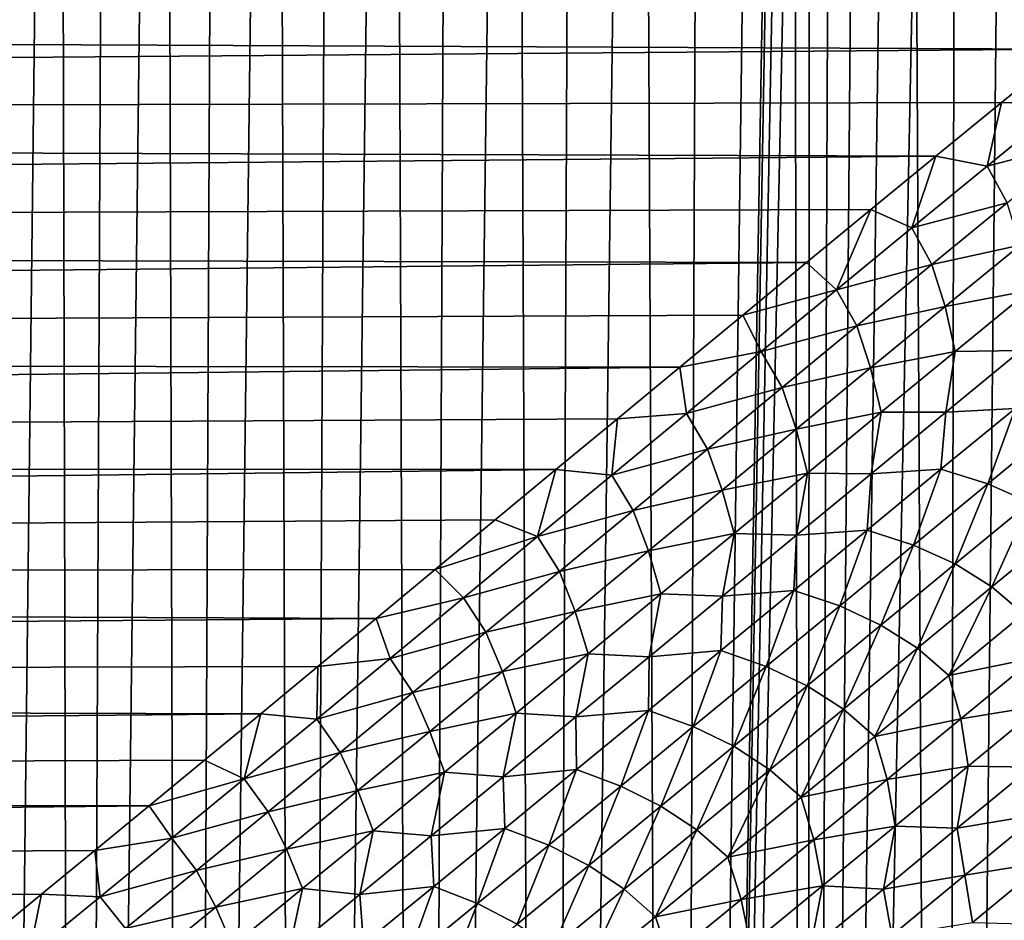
# Model space of a CAD drawing. Header units: metres. Extents: x -105 to 105, y -72 to 59.
# Tile 259 of 414: x -17 to -8, y -9 to -1. Entities that reach past the tile are written whole.
import ezdxf

# ---------------------------------------------------------------- set-up
doc = ezdxf.new("R2010")
doc.units = ezdxf.units.M
doc.layers.add('solid_509431_AD150_SW0001', color=7, linetype='CONTINUOUS')

msp = doc.modelspace()

# ---------------------------------------------------------------- linework, layer by layer
at = {"layer": 'solid_509431_AD150_SW0001'}
for points in [[(-16.835339, 16.25, -21.920717), (-16.421524, 16.249998, -22.353836), (-17.149771, -45.799999, -21.575972)], [(-16.421524, 16.249998, -22.353836), (-16.263456, -45.799999, -22.513456), (-17.149771, -45.799999, -21.575972)], [(-16.421524, 16.249998, -22.353836), (-15.975418, 16.25, -22.79648), (-16.263456, -45.799999, -22.513456)], [(-15.510805, 16.25, -23.232782), (-15.325972, -45.799999, -23.399771), (-16.263456, -45.799999, -22.513456)], [(-15.975418, 16.25, -22.79648), (-15.510805, 16.25, -23.232782), (-16.263456, -45.799999, -22.513456)], [(-15.510805, 16.25, -23.232782), (-15.03689, 16.25, -23.653791), (-15.325972, -45.799999, -23.399771)], [(-14.551588, 16.25, -24.06155), (-14.340265, -45.799999, -24.232124), (-15.325972, -45.799999, -23.399771)], [(-15.03689, 16.25, -23.653791), (-14.551588, 16.25, -24.06155), (-15.325972, -45.799999, -23.399771)], [(-14.551588, 16.25, -24.06155), (-14.054948, 16.25, -24.455999), (-14.340265, -45.799999, -24.232124)], [(-13.547767, 16.25, -24.8365), (-13.30944, -45.799999, -25.0079), (-14.340265, -45.799999, -24.232124)], [(-14.054948, 16.25, -24.455999), (-13.547767, 16.25, -24.8365), (-14.340265, -45.799999, -24.232124)], [(-13.547767, 16.25, -24.8365), (-13.03026, 16.25, -25.202898), (-13.30944, -45.799999, -25.0079)], [(-12.502833, 16.25, -25.554899), (-12.236738, -45.799999, -25.724657), (-13.30944, -45.799999, -25.0079)], [(-13.03026, 16.25, -25.202898), (-12.502833, 16.25, -25.554899), (-13.30944, -45.799999, -25.0079)], [(-12.502833, 16.25, -25.554899), (-11.965919, 16.25, -25.89222), (-12.236738, -45.799999, -25.724657)], [(-11.419907, 16.25, -26.214613), (-11.125534, -45.799999, -26.380138), (-12.236738, -45.799999, -25.724657)], [(-11.965919, 16.25, -25.89222), (-11.419907, 16.25, -26.214613), (-12.236738, -45.799999, -25.724657)], [(-11.419907, 16.25, -26.214613), (-10.865212, 16.25, -26.521832), (-11.125534, -45.799999, -26.380138)], [(-10.865212, 16.25, -26.521832), (-10.30226, 16.25, -26.813643), (-11.125534, -45.799999, -26.380138)], [(-10.25, 5.5, -26.839743), (-11.125534, -45.799999, -26.380138), (-10.30226, 16.25, -26.813643)], [(-10.231697, 4.887735, -26.848845), (-11.125534, -45.799999, -26.380138), (-10.25, 5.5, -26.839743)], [(-10.231697, 4.887735, -26.848845), (-10.176605, 4.275583, -26.876118), (-11.125534, -45.799999, -26.380138)], [(-10.176605, 4.275583, -26.876118), (-10.084291, 3.66436, -26.921406), (-11.125534, -45.799999, -26.380138)], [(-10.084291, 3.66436, -26.921406), (-9.979326, -45.799999, -26.972284), (-11.125534, -45.799999, -26.380138)], [(-10.084291, 3.66436, -26.921406), (-9.954119, 3.055002, -26.984407), (-9.979326, -45.799999, -26.972284)], [(-9.954119, 3.055002, -26.984407), (-9.785185, 2.448335, -27.064659), (-9.979326, -45.799999, -26.972284)], [(-9.785185, 2.448335, -27.064659), (-9.576716, 1.84637, -27.161404), (-9.979326, -45.799999, -26.972284)], [(-9.576716, 1.84637, -27.161404), (-9.328009, 1.251381, -27.27351), (-9.979326, -45.799999, -26.972284)], [(-9.328009, 1.251381, -27.27351), (-9.038669, 0.666268, -27.399536), (-9.979326, -45.799999, -26.972284)], [(-9.038669, 0.666268, -27.399536), (-8.801719, -45.799999, -27.499229), (-9.979326, -45.799999, -26.972284)], [(-9.038669, 0.666268, -27.399536), (-8.708874, 0.09463, -27.537439), (-8.801719, -45.799999, -27.499229)], [(-8.708874, 0.09463, -27.537439), (-8.339521, -0.459436, -27.684847), (-8.801719, -45.799999, -27.499229)], [(-8.339521, -0.459436, -27.684847), (-7.932611, -0.991239, -27.838732), (-8.801719, -45.799999, -27.499229)], [(-7.730886, -1.370267, 16.693857), (-7.158303, -0.909333, 16.725298), (-90, -1.01134, 16.71944)], [(-7.730886, -1.370267, 16.693857), (-90, -1.01134, 16.71944), (-90, -2.018989, 16.627874)], [(-7.932611, -0.991239, -27.838732), (-7.596418, -45.799999, -27.959316), (-8.801719, -45.799999, -27.499229)], [(-8.300064, -1.831859, 16.649529), (-7.730886, -1.370267, 16.693857), (-90, -2.018989, 16.627874)], [(-7.772932, -1.848052, 16.650536), (-7.730886, -1.370267, 16.693857), (-8.300064, -1.831859, 16.649529)], [(-8.865012, -2.292767, 16.592339), (-8.300064, -1.831859, 16.649529), (-90, -2.018989, 16.627874)], [(-8.42368, -2.377734, 16.583529), (-8.300064, -1.831859, 16.649529), (-8.865012, -2.292767, 16.592339)], [(-7.772932, -1.848052, 16.650536), (-8.300064, -1.831859, 16.649529), (-8.42368, -2.377734, 16.583529)], [(-7.772932, -1.848052, 16.650536), (-8.42368, -2.377734, 16.583529), (-7.602929, -2.164751, 16.621185)], [(-8.865012, -2.292767, 16.592339), (-90, -2.018989, 16.627874), (-90, -3.019272, 16.475634)], [(-8.42368, -2.377734, 16.583529), (-8.25211, -2.693592, 16.545076), (-7.602929, -2.164751, 16.621185)], [(-9.424866, -2.751547, 16.522453), (-8.865012, -2.292767, 16.592339), (-90, -3.019272, 16.475634)], [(-9.073306, -2.909343, 16.49889), (-8.865012, -2.292767, 16.592339), (-9.424866, -2.751547, 16.522453)], [(-8.42368, -2.377734, 16.583529), (-8.865012, -2.292767, 16.592339), (-9.073306, -2.909343, 16.49889)], [(-8.42368, -2.377734, 16.583529), (-9.073306, -2.909343, 16.49889), (-8.25211, -2.693592, 16.545076)], [(-9.073306, -2.909343, 16.49889), (-8.899833, -3.223778, 16.451302), (-8.25211, -2.693592, 16.545076)], [(-8.25211, -2.693592, 16.545076), (-8.899833, -3.223778, 16.451302), (-8.140975, -3.058901, 16.498671)], [(-9.979451, -3.207634, 16.439999), (-9.424866, -2.751547, 16.522453), (-90, -3.019272, 16.475634)], [(-9.721515, -3.44195, 16.396366), (-9.424866, -2.751547, 16.522453), (-9.979451, -3.207634, 16.439999)], [(-9.073306, -2.909343, 16.49889), (-9.424866, -2.751547, 16.522453), (-9.721515, -3.44195, 16.396366)], [(-9.073306, -2.909343, 16.49889), (-9.721515, -3.44195, 16.396366), (-8.899833, -3.223778, 16.451302)], [(-9.979451, -3.207634, 16.439999), (-90, -3.019272, 16.475634), (-90, -4.008537, 16.263275)], [(-8.899833, -3.223778, 16.451302), (-8.785235, -3.586552, 16.395012), (-8.140975, -3.058901, 16.498671)], [(-8.140975, -3.058901, 16.498671), (-8.785235, -3.586552, 16.395012), (-8.058895, -3.448085, 16.446945)], [(-10.528162, -3.660069, 16.345226), (-9.979451, -3.207634, 16.439999), (-90, -4.008537, 16.263275)], [(-9.721515, -3.44195, 16.396366), (-9.979451, -3.207634, 16.439999), (-10.528162, -3.660069, 16.345226)], [(-9.721515, -3.44195, 16.396366), (-9.54579, -3.754508, 16.339649), (-8.899833, -3.223778, 16.451302)], [(-8.899833, -3.223778, 16.451302), (-9.54579, -3.754508, 16.339649), (-8.785235, -3.586552, 16.395012)], [(-9.721515, -3.44195, 16.396366), (-10.528162, -3.660069, 16.345226), (-10.367999, -3.974783, 16.275734)], [(-9.721515, -3.44195, 16.396366), (-10.367999, -3.974783, 16.275734), (-9.54579, -3.754508, 16.339649)], [(-8.785235, -3.586552, 16.395012), (-8.698882, -3.972584, 16.333429), (-8.058895, -3.448085, 16.446945)], [(-8.058895, -3.448085, 16.446945), (-8.698882, -3.972584, 16.333429), (-8.133865, -3.96603, 16.365526)], [(-9.54579, -3.754508, 16.339649), (-9.427376, -4.114289, 16.27355), (-8.785235, -3.586552, 16.395012)], [(-8.785235, -3.586552, 16.395012), (-9.427376, -4.114289, 16.27355), (-8.698882, -3.972584, 16.333429)], [(-11.07094, -4.108481, 16.238316), (-10.528162, -3.660069, 16.345226), (-90, -4.008537, 16.263275)], [(-10.367999, -3.974783, 16.275734), (-10.528162, -3.660069, 16.345226), (-11.07094, -4.108481, 16.238316)], [(-10.367999, -3.974783, 16.275734), (-10.189674, -4.285073, 16.209923), (-9.54579, -3.754508, 16.339649)], [(-9.54579, -3.754508, 16.339649), (-10.189674, -4.285073, 16.209923), (-9.427376, -4.114289, 16.27355)], [(-10.367999, -3.974783, 16.275734), (-11.07094, -4.108481, 16.238316), (-11.012492, -4.507064, 16.136774)], [(-10.367999, -3.974783, 16.275734), (-11.012492, -4.507064, 16.136774), (-10.189674, -4.285073, 16.209923)], [(-9.427376, -4.114289, 16.27355), (-9.336414, -4.496739, 16.202232), (-8.698882, -3.972584, 16.333429)], [(-8.698882, -3.972584, 16.333429), (-9.336414, -4.496739, 16.202232), (-8.780236, -4.496522, 16.236113)], [(-8.133865, -3.96603, 16.365526), (-8.780236, -4.496522, 16.236113), (-8.183991, -4.463994, 16.282955)], [(-8.698882, -3.972584, 16.333429), (-8.780236, -4.496522, 16.236113), (-8.133865, -3.96603, 16.365526)], [(-11.07094, -4.108481, 16.238316), (-90, -4.008537, 16.263275), (-90, -4.983176, 15.991574)], [(-11.607311, -4.552197, 16.119553), (-11.07094, -4.108481, 16.238316), (-90, -4.983176, 15.991574)], [(-11.012492, -4.507064, 16.136774), (-11.07094, -4.108481, 16.238316), (-11.607311, -4.552197, 16.119553)], [(-10.189674, -4.285073, 16.209923), (-10.067117, -4.641425, 16.134115), (-9.427376, -4.114289, 16.27355)], [(-9.427376, -4.114289, 16.27355), (-10.067117, -4.641425, 16.134115), (-9.336414, -4.496739, 16.202232)], [(-11.012492, -4.507064, 16.136774), (-10.831246, -4.814684, 16.061916), (-10.189674, -4.285073, 16.209923)], [(-10.189674, -4.285073, 16.209923), (-10.831246, -4.814684, 16.061916), (-10.067117, -4.641425, 16.134115)], [(-8.183991, -4.463994, 16.282955), (-8.822055, -4.988264, 16.141994), (-8.417952, -5.113374, 16.15358)], [(-8.780236, -4.496522, 16.236113), (-8.822055, -4.988264, 16.141994), (-8.183991, -4.463994, 16.282955)], [(-8.183991, -4.463994, 16.282955), (-8.417952, -5.113374, 16.15358), (-7.775061, -4.585591, 16.295078)], [(-12.137184, -4.990875, 15.989173), (-11.607311, -4.552197, 16.119553), (-90, -4.983176, 15.991574)], [(-11.654713, -5.038085, 15.979272), (-11.607311, -4.552197, 16.119553), (-12.137184, -4.990875, 15.989173)], [(-11.012492, -4.507064, 16.136774), (-11.607311, -4.552197, 16.119553), (-11.654713, -5.038085, 15.979272)], [(-11.012492, -4.507064, 16.136774), (-11.654713, -5.038085, 15.979272), (-10.831246, -4.814684, 16.061916)], [(-10.067117, -4.641425, 16.134115), (-9.971256, -5.019845, 16.053186), (-9.336414, -4.496739, 16.202232)], [(-9.336414, -4.496739, 16.202232), (-9.971256, -5.019845, 16.053186), (-9.423695, -5.026069, 16.088467)], [(-8.780236, -4.496522, 16.236113), (-9.423695, -5.026069, 16.088467), (-8.822055, -4.988264, 16.141994)], [(-9.336414, -4.496739, 16.202232), (-9.423695, -5.026069, 16.088467), (-8.780236, -4.496522, 16.236113)], [(-10.831246, -4.814684, 16.061916), (-10.704245, -5.167166, 15.976508), (-10.067117, -4.641425, 16.134115)], [(-10.067117, -4.641425, 16.134115), (-10.704245, -5.167166, 15.976508), (-9.971256, -5.019845, 16.053186)], [(-7.775061, -4.585591, 16.295078), (-8.417952, -5.113374, 16.15358), (-8.056009, -5.273336, 16.160204)], [(-11.654713, -5.038085, 15.979272), (-11.47024, -5.342634, 15.895431), (-10.831246, -4.814684, 16.061916)], [(-10.831246, -4.814684, 16.061916), (-11.47024, -5.342634, 15.895431), (-10.704245, -5.167166, 15.976508)], [(-12.137184, -4.990875, 15.989173), (-90, -4.983176, 15.991574), (-90, -5.939632, 15.661522)], [(-12.660113, -5.423965, 15.847495), (-12.137184, -4.990875, 15.989173), (-90, -5.939632, 15.661522)], [(-12.294351, -5.567223, 15.803026), (-12.137184, -4.990875, 15.989173), (-12.660113, -5.423965, 15.847495)], [(-11.654713, -5.038085, 15.979272), (-12.137184, -4.990875, 15.989173), (-12.294351, -5.567223, 15.803026)], [(-8.822055, -4.988264, 16.141994), (-9.456957, -5.511033, 15.983079), (-9.057473, -5.63962, 15.993901)], [(-9.423695, -5.026069, 16.088467), (-9.456957, -5.511033, 15.983079), (-8.822055, -4.988264, 16.141994)], [(-8.822055, -4.988264, 16.141994), (-9.057473, -5.63962, 15.993901), (-8.417952, -5.113374, 16.15358)], [(-11.654713, -5.038085, 15.979272), (-12.294351, -5.567223, 15.803026), (-11.47024, -5.342634, 15.895431)], [(-10.704245, -5.167166, 15.976508), (-10.603212, -5.541118, 15.886112), (-9.971256, -5.019845, 16.053186)], [(-9.971256, -5.019845, 16.053186), (-10.603212, -5.541118, 15.886112), (-10.064056, -5.55385, 15.922411)], [(-9.971256, -5.019845, 16.053186), (-10.064056, -5.55385, 15.922411), (-9.423695, -5.026069, 16.088467)], [(-9.423695, -5.026069, 16.088467), (-10.064056, -5.55385, 15.922411), (-9.456957, -5.511033, 15.983079)], [(-11.47024, -5.342634, 15.895431), (-11.338499, -5.690835, 15.800547), (-10.704245, -5.167166, 15.976508)], [(-10.704245, -5.167166, 15.976508), (-11.338499, -5.690835, 15.800547), (-10.603212, -5.541118, 15.886112)], [(-8.417952, -5.113374, 16.15358), (-9.057473, -5.63962, 15.993901), (-8.699124, -5.802286, 15.999476)], [(-8.417952, -5.113374, 16.15358), (-8.699124, -5.802286, 15.999476), (-8.056009, -5.273336, 16.160204)], [(-8.056009, -5.273336, 16.160204), (-8.699124, -5.802286, 15.999476), (-8.382285, -5.99928, 15.999299)], [(-8.056009, -5.273336, 16.160204), (-8.382285, -5.99928, 15.999299), (-7.73666, -5.468427, 16.161375)], [(-13.175937, -5.851121, 15.694804), (-12.660113, -5.423965, 15.847495), (-90, -5.939632, 15.661522)], [(-12.294351, -5.567223, 15.803026), (-12.660113, -5.423965, 15.847495), (-13.175937, -5.851121, 15.694804)], [(-12.294351, -5.567223, 15.803026), (-12.106341, -5.868324, 15.710277), (-11.47024, -5.342634, 15.895431)], [(-11.47024, -5.342634, 15.895431), (-12.106341, -5.868324, 15.710277), (-11.338499, -5.690835, 15.800547)], [(-7.73666, -5.468427, 16.161375), (-8.382285, -5.99928, 15.999299), (-8.110265, -6.233289, 15.992104)], [(-12.294351, -5.567223, 15.803026), (-13.175937, -5.851121, 15.694804), (-12.931082, -6.093883, 15.607831)], [(-12.294351, -5.567223, 15.803026), (-12.931082, -6.093883, 15.607831), (-12.106341, -5.868324, 15.710277)], [(-11.338499, -5.690835, 15.800547), (-11.232017, -6.05993, 15.700845), (-10.603212, -5.541118, 15.886112)], [(-10.603212, -5.541118, 15.886112), (-11.232017, -6.05993, 15.700845), (-10.701098, -6.079127, 15.737777)], [(-10.603212, -5.541118, 15.886112), (-10.701098, -6.079127, 15.737777), (-10.064056, -5.55385, 15.922411)], [(-10.064056, -5.55385, 15.922411), (-10.701098, -6.079127, 15.737777), (-10.088536, -6.031504, 15.806045)], [(-9.456957, -5.511033, 15.983079), (-10.088536, -6.031504, 15.806045), (-9.693481, -6.163516, 15.815883)], [(-10.064056, -5.55385, 15.922411), (-10.088536, -6.031504, 15.806045), (-9.456957, -5.511033, 15.983079)], [(-9.456957, -5.511033, 15.983079), (-9.693481, -6.163516, 15.815883), (-9.057473, -5.63962, 15.993901)], [(-9.057473, -5.63962, 15.993901), (-9.693481, -6.163516, 15.815883), (-9.338543, -6.328817, 15.820231)], [(-9.057473, -5.63962, 15.993901), (-9.338543, -6.328817, 15.820231), (-8.699124, -5.802286, 15.999476)], [(-12.106341, -5.868324, 15.710277), (-11.969561, -6.211864, 15.606063), (-11.338499, -5.690835, 15.800547)], [(-11.338499, -5.690835, 15.800547), (-11.969561, -6.211864, 15.606063), (-11.232017, -6.05993, 15.700845)], [(-8.699124, -5.802286, 15.999476), (-9.338543, -6.328817, 15.820231), (-9.024048, -6.527624, 15.818573)], [(-8.699124, -5.802286, 15.999476), (-9.024048, -6.527624, 15.818573), (-8.382285, -5.99928, 15.999299)], [(-13.684299, -6.271907, 15.531442), (-13.175937, -5.851121, 15.694804), (-90, -5.939632, 15.661522)], [(-12.931082, -6.093883, 15.607831), (-13.175937, -5.851121, 15.694804), (-13.684299, -6.271907, 15.531442)], [(-12.931082, -6.093883, 15.607831), (-12.739223, -6.391174, 15.506269), (-12.106341, -5.868324, 15.710277)], [(-12.106341, -5.868324, 15.710277), (-12.739223, -6.391174, 15.506269), (-11.969561, -6.211864, 15.606063)], [(-13.684299, -6.271907, 15.531442), (-90, -5.939632, 15.661522), (-90, -6.874414, 15.274323)], [(-8.382285, -5.99928, 15.999299), (-9.024048, -6.527624, 15.818573), (-8.753169, -6.762515, 15.809566)], [(-8.382285, -5.99928, 15.999299), (-8.753169, -6.762515, 15.809566), (-8.110265, -6.233289, 15.992104)], [(-12.931082, -6.093883, 15.607831), (-13.684299, -6.271907, 15.531442), (-13.564572, -6.61747, 15.393476)], [(-12.931082, -6.093883, 15.607831), (-13.564572, -6.61747, 15.393476), (-12.739223, -6.391174, 15.506269)], [(-11.969561, -6.211864, 15.606063), (-11.857351, -6.575747, 15.497232), (-11.232017, -6.05993, 15.700845)], [(-11.232017, -6.05993, 15.700845), (-11.857351, -6.575747, 15.497232), (-11.33451, -6.601331, 15.534417)], [(-11.232017, -6.05993, 15.700845), (-11.33451, -6.601331, 15.534417), (-10.701098, -6.079127, 15.737777)], [(-10.701098, -6.079127, 15.737777), (-11.33451, -6.601331, 15.534417), (-10.716543, -6.549049, 15.610747)], [(-10.088536, -6.031504, 15.806045), (-10.716543, -6.549049, 15.610747), (-10.325755, -6.684378, 15.619384)], [(-10.701098, -6.079127, 15.737777), (-10.716543, -6.549049, 15.610747), (-10.088536, -6.031504, 15.806045)], [(-10.088536, -6.031504, 15.806045), (-10.325755, -6.684378, 15.619384), (-9.693481, -6.163516, 15.815883)], [(-9.693481, -6.163516, 15.815883), (-10.325755, -6.684378, 15.619384), (-9.974072, -6.85221, 15.622331)], [(-9.693481, -6.163516, 15.815883), (-9.974072, -6.85221, 15.622331), (-9.338543, -6.328817, 15.820231)], [(-14.184958, -6.685975, 15.357742), (-13.684299, -6.271907, 15.531442), (-90, -6.874414, 15.274323)], [(-13.564572, -6.61747, 15.393476), (-13.684299, -6.271907, 15.531442), (-14.184958, -6.685975, 15.357742)], [(-12.739223, -6.391174, 15.506269), (-12.597105, -6.729688, 15.392884), (-11.969561, -6.211864, 15.606063)], [(-11.969561, -6.211864, 15.606063), (-12.597105, -6.729688, 15.392884), (-11.857351, -6.575747, 15.497232)], [(-8.110265, -6.233289, 15.992104), (-8.753169, -6.762515, 15.809566), (-8.01248, -6.610801, 15.941925)], [(-9.338543, -6.328817, 15.820231), (-9.974072, -6.85221, 15.622331), (-9.661774, -7.05272, 15.619062)], [(-9.338543, -6.328817, 15.820231), (-9.661774, -7.05272, 15.619062), (-9.024048, -6.527624, 15.818573)], [(-13.564572, -6.61747, 15.393476), (-13.36855, -6.91059, 15.283212), (-12.739223, -6.391174, 15.506269)], [(-12.739223, -6.391174, 15.506269), (-13.36855, -6.91059, 15.283212), (-12.597105, -6.729688, 15.392884)], [(-12.597105, -6.729688, 15.392884), (-12.478893, -7.088006, 15.275116), (-11.857351, -6.575747, 15.497232)], [(-11.857351, -6.575747, 15.497232), (-12.478893, -7.088006, 15.275116), (-11.963954, -7.119906, 15.312183)], [(-11.857351, -6.575747, 15.497232), (-11.963954, -7.119906, 15.312183), (-11.33451, -6.601331, 15.534417)], [(-11.33451, -6.601331, 15.534417), (-11.963954, -7.119906, 15.312183), (-11.34066, -7.06315, 15.397059)], [(-10.716543, -6.549049, 15.610747), (-11.34066, -7.06315, 15.397059), (-10.953986, -7.201676, 15.404281)], [(-11.33451, -6.601331, 15.534417), (-11.34066, -7.06315, 15.397059), (-10.716543, -6.549049, 15.610747)], [(-10.716543, -6.549049, 15.610747), (-10.953986, -7.201676, 15.404281), (-10.325755, -6.684378, 15.619384)], [(-9.024048, -6.527624, 15.818573), (-9.661774, -7.05272, 15.619062), (-9.391906, -7.288378, 15.608168)], [(-9.024048, -6.527624, 15.818573), (-9.391906, -7.288378, 15.608168), (-8.753169, -6.762515, 15.809566)], [(-8.753169, -6.762515, 15.809566), (-8.651239, -7.136661, 15.754457), (-8.01248, -6.610801, 15.941925)], [(-7.953514, -7.020426, 15.883727), (-8.01248, -6.610801, 15.941925), (-8.651239, -7.136661, 15.754457)], [(-14.677688, -7.092997, 15.174053), (-14.184958, -6.685975, 15.357742), (-90, -6.874414, 15.274323)], [(-14.194474, -7.137388, 15.159742), (-14.184958, -6.685975, 15.357742), (-14.677688, -7.092997, 15.174053)], [(-13.564572, -6.61747, 15.393476), (-14.184958, -6.685975, 15.357742), (-14.194474, -7.137388, 15.159742)], [(-13.564572, -6.61747, 15.393476), (-14.194474, -7.137388, 15.159742), (-13.36855, -6.91059, 15.283212)], [(-10.325755, -6.684378, 15.619384), (-10.953986, -7.201676, 15.404281), (-10.605412, -7.371916, 15.405657)], [(-10.325755, -6.684378, 15.619384), (-10.605412, -7.371916, 15.405657), (-9.974072, -6.85221, 15.622331)], [(-13.36855, -6.91059, 15.283212), (-13.220801, -7.24371, 15.160828), (-12.597105, -6.729688, 15.392884)], [(-12.597105, -6.729688, 15.392884), (-13.220801, -7.24371, 15.160828), (-12.478893, -7.088006, 15.275116)], [(-8.753169, -6.762515, 15.809566), (-9.391906, -7.288378, 15.608168), (-8.651239, -7.136661, 15.754457)], [(-9.974072, -6.85221, 15.622331), (-10.605412, -7.371916, 15.405657), (-10.29518, -7.574013, 15.400655)], [(-9.974072, -6.85221, 15.622331), (-10.29518, -7.574013, 15.400655), (-9.661774, -7.05272, 15.619062)], [(-14.677688, -7.092997, 15.174053), (-90, -6.874414, 15.274323), (-90, -7.784113, 14.831388)], [(-14.194474, -7.137388, 15.159742), (-13.993978, -7.425966, 15.040898), (-13.36855, -6.91059, 15.283212)], [(-13.36855, -6.91059, 15.283212), (-13.993978, -7.425966, 15.040898), (-13.220801, -7.24371, 15.160828)], [(-7.953514, -7.020426, 15.883727), (-8.651239, -7.136661, 15.754457), (-8.587023, -7.542017, 15.691188)], [(-7.953514, -7.020426, 15.883727), (-8.587023, -7.542017, 15.691188), (-8.041973, -7.551633, 15.784024)], [(-15.162174, -7.492632, 14.980753), (-14.677688, -7.092997, 15.174053), (-90, -7.784113, 14.831388)], [(-14.820417, -7.653044, 14.906405), (-14.677688, -7.092997, 15.174053), (-15.162174, -7.492632, 14.980753)], [(-14.194474, -7.137388, 15.159742), (-14.677688, -7.092997, 15.174053), (-14.820417, -7.653044, 14.906405)], [(-13.220801, -7.24371, 15.160828), (-13.096316, -7.596112, 15.034323), (-12.478893, -7.088006, 15.275116)], [(-12.478893, -7.088006, 15.275116), (-13.096316, -7.596112, 15.034323), (-12.5891, -7.634245, 15.07091)], [(-12.478893, -7.088006, 15.275116), (-12.5891, -7.634245, 15.07091), (-11.963954, -7.119906, 15.312183)], [(-11.963954, -7.119906, 15.312183), (-12.5891, -7.634245, 15.07091), (-11.960566, -7.57325, 15.16484)], [(-11.963954, -7.119906, 15.312183), (-11.960566, -7.57325, 15.16484), (-11.34066, -7.06315, 15.397059)], [(-11.34066, -7.06315, 15.397059), (-11.960566, -7.57325, 15.16484), (-11.577847, -7.714863, 15.170443)], [(-11.34066, -7.06315, 15.397059), (-11.577847, -7.714863, 15.170443), (-10.953986, -7.201676, 15.404281)], [(-9.661774, -7.05272, 15.619062), (-10.29518, -7.574013, 15.400655), (-10.026204, -7.810322, 15.387804)], [(-9.661774, -7.05272, 15.619062), (-10.026204, -7.810322, 15.387804), (-9.391906, -7.288378, 15.608168)], [(-14.194474, -7.137388, 15.159742), (-14.820417, -7.653044, 14.906405), (-13.993978, -7.425966, 15.040898)], [(-10.953986, -7.201676, 15.404281), (-11.577847, -7.714863, 15.170443), (-11.232239, -7.887399, 15.170088)], [(-10.953986, -7.201676, 15.404281), (-11.232239, -7.887399, 15.170088), (-10.605412, -7.371916, 15.405657)], [(-9.391906, -7.288378, 15.608168), (-9.285719, -7.658956, 15.548277), (-8.651239, -7.136661, 15.754457)], [(-8.587023, -7.542017, 15.691188), (-8.651239, -7.136661, 15.754457), (-9.285719, -7.658956, 15.548277)], [(-13.993978, -7.425966, 15.040898), (-13.8403, -7.753327, 14.909703), (-13.220801, -7.24371, 15.160828)], [(-13.220801, -7.24371, 15.160828), (-13.8403, -7.753327, 14.909703), (-13.096316, -7.596112, 15.034323)], [(-9.391906, -7.288378, 15.608168), (-10.026204, -7.810322, 15.387804), (-9.285719, -7.658956, 15.548277)], [(-10.605412, -7.371916, 15.405657), (-11.232239, -7.887399, 15.170088), (-10.923944, -8.090968, 15.163238)], [(-10.605412, -7.371916, 15.405657), (-10.923944, -8.090968, 15.163238), (-10.29518, -7.574013, 15.400655)], [(-14.820417, -7.653044, 14.906405), (-14.615127, -7.936707, 14.779122), (-13.993978, -7.425966, 15.040898)], [(-13.993978, -7.425966, 15.040898), (-14.615127, -7.936707, 14.779122), (-13.8403, -7.753327, 14.909703)], [(-15.638295, -7.884638, 14.778193), (-15.162174, -7.492632, 14.980753), (-90, -7.784113, 14.831388)], [(-14.820417, -7.653044, 14.906405), (-15.162174, -7.492632, 14.980753), (-15.638295, -7.884638, 14.778193)], [(-8.587023, -7.542017, 15.691188), (-9.285719, -7.658956, 15.548277), (-9.216163, -8.059863, 15.480135)], [(-8.587023, -7.542017, 15.691188), (-9.216163, -8.059863, 15.480135), (-8.681615, -8.0783, 15.578692)], [(-8.587023, -7.542017, 15.691188), (-8.681615, -8.0783, 15.578692), (-8.041973, -7.551633, 15.784024)], [(-13.8403, -7.753327, 14.909703), (-13.70927, -8.099467, 14.774678), (-13.096316, -7.596112, 15.034323)], [(-13.096316, -7.596112, 15.034323), (-13.70927, -8.099467, 14.774678), (-13.209595, -8.143721, 14.810431)], [(-13.096316, -7.596112, 15.034323), (-13.209595, -8.143721, 14.810431), (-12.5891, -7.634245, 15.07091)], [(-12.5891, -7.634245, 15.07091), (-12.575935, -8.078749, 14.913936), (-11.960566, -7.57325, 15.16484)], [(-11.960566, -7.57325, 15.16484), (-12.575935, -8.078749, 14.913936), (-12.197012, -8.223332, 14.917726)], [(-11.960566, -7.57325, 15.16484), (-12.197012, -8.223332, 14.917726), (-11.577847, -7.714863, 15.170443)], [(-10.29518, -7.574013, 15.400655), (-10.923944, -8.090968, 15.163238), (-10.655747, -8.327817, 15.148366)], [(-10.29518, -7.574013, 15.400655), (-10.655747, -8.327817, 15.148366), (-10.026204, -7.810322, 15.387804)], [(-8.041973, -7.551633, 15.784024), (-8.681615, -8.0783, 15.578692), (-7.981064, -7.96007, 15.731637)], [(-14.820417, -7.653044, 14.906405), (-15.638295, -7.884638, 14.778193), (-15.442004, -8.163838, 14.633232)], [(-14.820417, -7.653044, 14.906405), (-15.442004, -8.163838, 14.633232), (-14.615127, -7.936707, 14.779122)], [(-12.5891, -7.634245, 15.07091), (-13.209595, -8.143721, 14.810431), (-12.575935, -8.078749, 14.913936)], [(-10.026204, -7.810322, 15.387804), (-9.915647, -8.177166, 15.323288), (-9.285719, -7.658956, 15.548277)], [(-9.216163, -8.059863, 15.480135), (-9.285719, -7.658956, 15.548277), (-9.915647, -8.177166, 15.323288)], [(-15.638295, -7.884638, 14.778193), (-90, -7.784113, 14.831388), (-90, -8.665408, 14.334336)], [(-14.615127, -7.936707, 14.779122), (-14.455219, -8.257944, 14.63932), (-13.8403, -7.753327, 14.909703)], [(-13.8403, -7.753327, 14.909703), (-14.455219, -8.257944, 14.63932), (-13.70927, -8.099467, 14.774678)], [(-11.577847, -7.714863, 15.170443), (-12.197012, -8.223332, 14.917726), (-11.854226, -8.398052, 14.915486)], [(-11.577847, -7.714863, 15.170443), (-11.854226, -8.398052, 14.915486), (-11.232239, -7.887399, 15.170088)], [(-10.026204, -7.810322, 15.387804), (-10.655747, -8.327817, 15.148366), (-9.915647, -8.177166, 15.323288)], [(-16.105709, -8.268688, 14.566787), (-15.638295, -7.884638, 14.778193), (-90, -8.665408, 14.334336)], [(-15.442004, -8.163838, 14.633232), (-15.638295, -7.884638, 14.778193), (-16.105709, -8.268688, 14.566787)], [(-15.442004, -8.163838, 14.633232), (-15.231594, -8.442212, 14.497671), (-14.615127, -7.936707, 14.779122)], [(-14.615127, -7.936707, 14.779122), (-15.231594, -8.442212, 14.497671), (-14.455219, -8.257944, 14.63932)], [(-11.232239, -7.887399, 15.170088), (-11.854226, -8.398052, 14.915486), (-11.54774, -8.602983, 14.90668)], [(-11.232239, -7.887399, 15.170088), (-11.54774, -8.602983, 14.90668), (-10.923944, -8.090968, 15.163238)], [(-8.681615, -8.0783, 15.578692), (-8.615634, -8.482615, 15.522595), (-7.981064, -7.96007, 15.731637)], [(-7.981064, -7.96007, 15.731637), (-8.615634, -8.482615, 15.522595), (-7.92067, -8.369164, 15.683352)], [(-14.455219, -8.257944, 14.63932), (-14.317367, -8.597484, 14.496009), (-13.70927, -8.099467, 14.774678)], [(-13.70927, -8.099467, 14.774678), (-14.317367, -8.597484, 14.496009), (-13.82505, -8.647716, 14.530574)], [(-13.70927, -8.099467, 14.774678), (-13.82505, -8.647716, 14.530574), (-13.209595, -8.143721, 14.810431)], [(-13.209595, -8.143721, 14.810431), (-13.186416, -8.579037, 14.644193), (-12.575935, -8.078749, 14.913936)], [(-12.575935, -8.078749, 14.913936), (-13.186416, -8.579037, 14.644193), (-12.81113, -8.726461, 14.64598)], [(-12.575935, -8.078749, 14.913936), (-12.81113, -8.726461, 14.64598), (-12.197012, -8.223332, 14.917726)], [(-10.923944, -8.090968, 15.163238), (-11.54774, -8.602983, 14.90668), (-11.280214, -8.840265, 14.88973)], [(-10.923944, -8.090968, 15.163238), (-11.280214, -8.840265, 14.88973), (-10.655747, -8.327817, 15.148366)], [(-9.216163, -8.059863, 15.480135), (-9.915647, -8.177166, 15.323288), (-9.84066, -8.573471, 15.250479)], [(-9.216163, -8.059863, 15.480135), (-9.84066, -8.573471, 15.250479), (-9.316578, -8.600804, 15.354296)], [(-9.216163, -8.059863, 15.480135), (-9.316578, -8.600804, 15.354296), (-8.681615, -8.0783, 15.578692)], [(-8.681615, -8.0783, 15.578692), (-9.316578, -8.600804, 15.354296), (-8.615634, -8.482615, 15.522595)], [(-15.442004, -8.163838, 14.633232), (-16.105709, -8.268688, 14.566787), (-16.058813, -8.669154, 14.339983)], [(-15.442004, -8.163838, 14.633232), (-16.058813, -8.669154, 14.339983), (-15.231594, -8.442212, 14.497671)], [(-13.209595, -8.143721, 14.810431), (-13.82505, -8.647716, 14.530574), (-13.186416, -8.579037, 14.644193)], [(-10.655747, -8.327817, 15.148366), (-10.540717, -8.69076, 15.079385), (-9.915647, -8.177166, 15.323288)], [(-9.84066, -8.573471, 15.250479), (-9.915647, -8.177166, 15.323288), (-10.540717, -8.69076, 15.079385)], [(-16.56435, -8.6446, 14.346894), (-16.105709, -8.268688, 14.566787), (-90, -8.665408, 14.334336)], [(-16.058813, -8.669154, 14.339983), (-16.105709, -8.268688, 14.566787), (-16.56435, -8.6446, 14.346894)], [(-15.231594, -8.442212, 14.497671), (-15.065149, -8.756963, 14.349485), (-14.455219, -8.257944, 14.63932)], [(-14.455219, -8.257944, 14.63932), (-15.065149, -8.756963, 14.349485), (-14.317367, -8.597484, 14.496009)], [(-12.197012, -8.223332, 14.917726), (-12.81113, -8.726461, 14.64598), (-12.471024, -8.903244, 14.641709)], [(-12.197012, -8.223332, 14.917726), (-12.471024, -8.903244, 14.641709), (-11.854226, -8.398052, 14.915486)], [(-10.655747, -8.327817, 15.148366), (-11.280214, -8.840265, 14.88973), (-10.540717, -8.69076, 15.079385)], [(-8.615634, -8.482615, 15.522595), (-8.550321, -8.887739, 15.471271), (-7.92067, -8.369164, 15.683352)], [(-7.92067, -8.369164, 15.683352), (-8.550321, -8.887739, 15.471271), (-8.010731, -8.902495, 15.590095)], [(-16.058813, -8.669154, 14.339983), (-15.842947, -8.941858, 14.196326), (-15.231594, -8.442212, 14.497671)], [(-15.231594, -8.442212, 14.497671), (-15.842947, -8.941858, 14.196326), (-15.065149, -8.756963, 14.349485)], [(-11.854226, -8.398052, 14.915486), (-12.471024, -8.903244, 14.641709), (-12.166223, -9.109426, 14.630843)], [(-11.854226, -8.398052, 14.915486), (-12.166223, -9.109426, 14.630843), (-11.54774, -8.602983, 14.90668)], [(-9.316578, -8.600804, 15.354296), (-9.245485, -9.000892, 15.294693), (-8.615634, -8.482615, 15.522595)], [(-8.615634, -8.482615, 15.522595), (-9.245485, -9.000892, 15.294693), (-8.550321, -8.887739, 15.471271)], [(-17.013939, -9.01212, 14.11893), (-16.56435, -8.6446, 14.346894), (-90, -8.665408, 14.334336)], [(-16.670397, -9.16835, 14.026413), (-16.56435, -8.6446, 14.346894), (-17.013939, -9.01212, 14.11893)], [(-16.058813, -8.669154, 14.339983), (-16.56435, -8.6446, 14.346894), (-16.670397, -9.16835, 14.026413)], [(-15.065149, -8.756963, 14.349485), (-14.920193, -9.089563, 14.198139), (-14.317367, -8.597484, 14.496009)], [(-14.317367, -8.597484, 14.496009), (-14.920193, -9.089563, 14.198139), (-14.435043, -9.145615, 14.231173)], [(-14.317367, -8.597484, 14.496009), (-14.435043, -9.145615, 14.231173), (-13.82505, -8.647716, 14.530574)], [(-13.82505, -8.647716, 14.530574), (-13.791615, -9.073516, 14.355458), (-13.186416, -8.579037, 14.644193)], [(-13.186416, -8.579037, 14.644193), (-13.791615, -9.073516, 14.355458), (-13.419807, -9.223639, 14.355059)], [(-13.186416, -8.579037, 14.644193), (-13.419807, -9.223639, 14.355059), (-12.81113, -8.726461, 14.64598)], [(-11.54774, -8.602983, 14.90668), (-12.166223, -9.109426, 14.630843), (-11.899261, -9.347036, 14.611762)], [(-11.54774, -8.602983, 14.90668), (-11.899261, -9.347036, 14.611762), (-11.280214, -8.840265, 14.88973)], [(-9.84066, -8.573471, 15.250479), (-10.540717, -8.69076, 15.079385), (-10.460225, -9.082307, 15.002114)], [(-9.84066, -8.573471, 15.250479), (-10.460225, -9.082307, 15.002114), (-9.946575, -9.118625, 15.110739)], [(-9.84066, -8.573471, 15.250479), (-9.946575, -9.118625, 15.110739), (-9.316578, -8.600804, 15.354296)], [(-9.316578, -8.600804, 15.354296), (-9.946575, -9.118625, 15.110739), (-9.245485, -9.000892, 15.294693)], [(-16.058813, -8.669154, 14.339983), (-16.670397, -9.16835, 14.026413), (-15.842947, -8.941858, 14.196326)], [(-13.82505, -8.647716, 14.530574), (-14.435043, -9.145615, 14.231173), (-13.791615, -9.073516, 14.355458)], [(-12.81113, -8.726461, 14.64598), (-13.419807, -9.223639, 14.355059), (-13.082239, -9.402353, 14.348614)], [(-12.81113, -8.726461, 14.64598), (-13.082239, -9.402353, 14.348614), (-12.471024, -8.903244, 14.641709)], [(-11.280214, -8.840265, 14.88973), (-11.160616, -9.199145, 14.816447), (-10.540717, -8.69076, 15.079385)], [(-10.460225, -9.082307, 15.002114), (-10.540717, -8.69076, 15.079385), (-11.160616, -9.199145, 14.816447)], [(-15.842947, -8.941858, 14.196326), (-15.669651, -9.249758, 14.040002), (-15.065149, -8.756963, 14.349485)], [(-15.065149, -8.756963, 14.349485), (-15.669651, -9.249758, 14.040002), (-14.920193, -9.089563, 14.198139)], [(-11.280214, -8.840265, 14.88973), (-11.899261, -9.347036, 14.611762), (-11.160616, -9.199145, 14.816447)]]:
    msp.add_3dface(points, dxfattribs=at)

doc.saveas('drawing.dxf')
